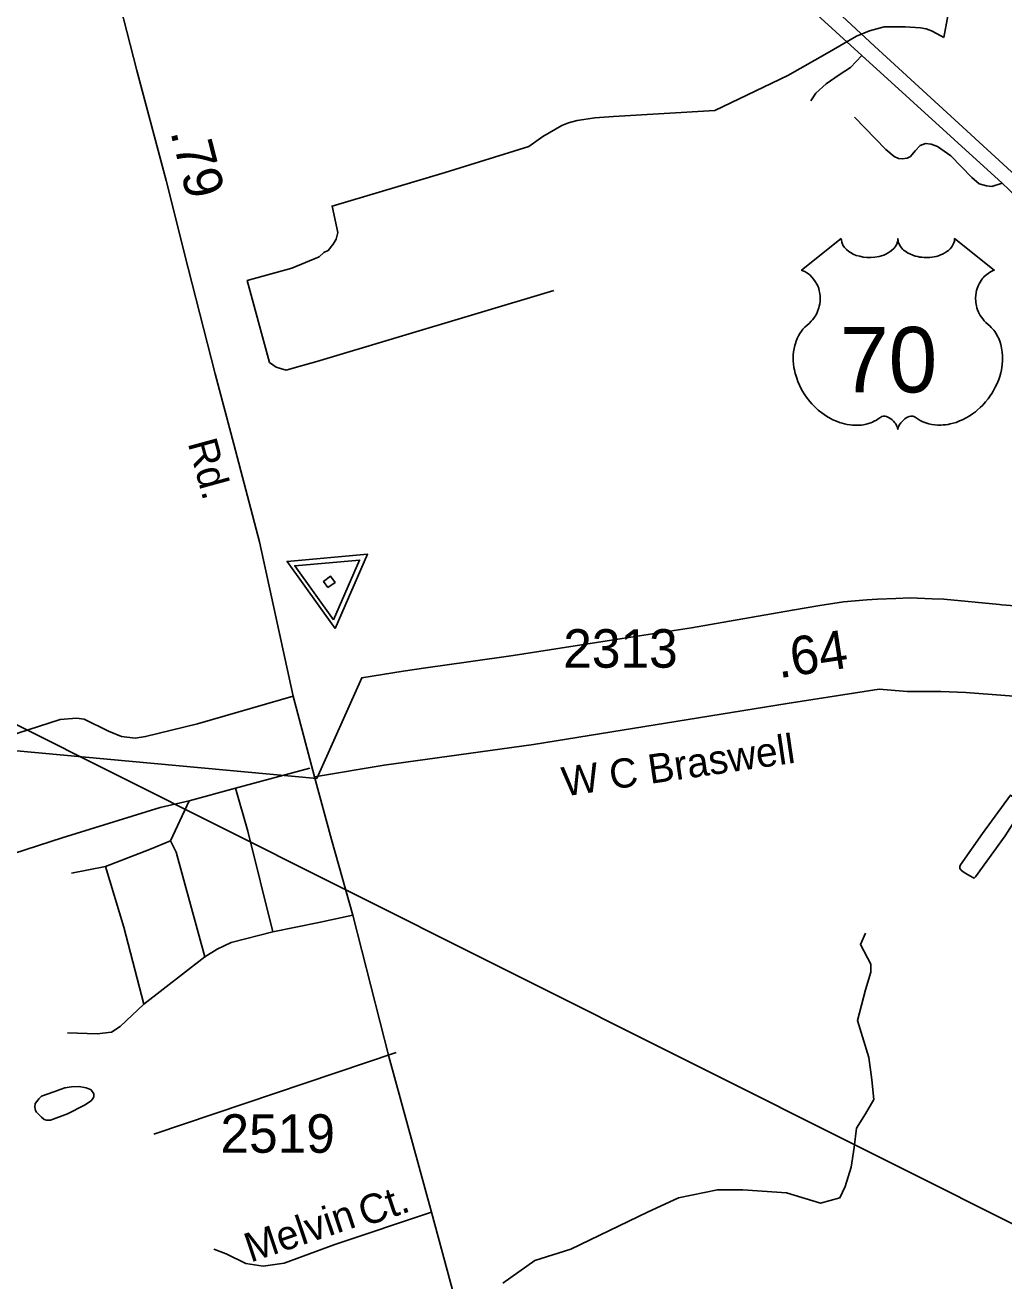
# Model space of a CAD drawing. Extents: x 2082433 to 2279600, y 546599 to 755198.
# Drawn here: x 2227865 to 2231044, y 625167 to 629245 of the extents above; entities that cross this region are included whole.
import ezdxf

# ---------------------------------------------------------------- set-up
doc = ezdxf.new("R2010")
doc.units = 0
for name, color, linetype in [('Exist Boundary Political Fire Districts', 7, 'Continuous'), ('Exist Hydrographic Creek Single Shore', 7, 'Continuous'), ('Exist Hydrographic Misc Water Feature', 7, 'Continuous'), ('Exist Road Non-System Type 51', 7, 'Continuous'), ('Exist Road Non-System Type 51 Label', 7, 'Continuous'), ('Exist Road Primary US Divided Attributed', 7, 'Continuous'), ('Exist Road Primary US Shield CELL', 7, 'Continuous'), ('Exist Road Primary US Shield Number Label', 7, 'Continuous'), ('Exist Road Secondary Mileage Hundredths English Label', 7, 'Continuous'), ('Exist Road Secondary Type 51 Attributed', 7, 'Continuous'), ('Exist Road Secondary Type 51 Label', 7, 'Continuous'), ('Exist Road Secondary Type 51 Number Label', 7, 'Continuous'), ('Exist Survey Geodetic Marker CELL', 7, 'Continuous'), ('Exist Utilities Electrical Transmission Line', 7, 'Continuous')]:
    doc.layers.add(name, color=color, linetype=linetype)

msp = doc.modelspace()

# ---------------------------------------------------------------- linework, layer by layer
at = {"layer": 'Exist Boundary Political Fire Districts'}
msp.add_lwpolyline([(2223987.3, 627242.7), (2228812.2, 626798.7), (2228958.2, 627125.6), (2229092.5, 627147.2), (2229166.3, 627157.8), (2229304.5, 627177.6), (2229450.3, 627198.1), (2229804.2, 627252.4), (2230028.8, 627287), (2230152.2, 627309), (2230356.8, 627345.4), (2230446.4, 627359.8), (2230523.3, 627371.8), (2230598.6, 627378.4), (2230633.7, 627380.6), (2230692.5, 627383.2), (2230739.5, 627384.7), (2230810.8, 627381.8), (2230849, 627380.1), (2231029.4, 627363.3), (2231037, 627362.5), (2231391.7, 627335.6)], dxfattribs=at)
at = {"layer": 'Exist Hydrographic Creek Single Shore'}
msp.add_lwpolyline([(2229416.9, 625159.8), (2229520.2, 625233.1), (2229636.8, 625269.8), (2229886.6, 625389.7), (2229986.5, 625436.3), (2230113.1, 625463), (2230196.4, 625463), (2230338, 625453), (2230447.9, 625419.7), (2230511.2, 625436.3), (2230527.8, 625473), (2230547.8, 625536.2), (2230557.8, 625599.5), (2230564.5, 625662.8), (2230594.5, 625709.5), (2230621.1, 625756.1), (2230614.5, 625819.4), (2230604.5, 625892.7), (2230567.8, 626012.6), (2230594.5, 626112.5), (2230611.1, 626169.2), (2230611.1, 626195.8), (2230577.8, 626259.1), (2230594.5, 626295.7)], dxfattribs=at)
at = {"layer": 'Exist Hydrographic Misc Water Feature'}
for points in [[(2230536.3, 630997.4), (2230864.8, 630708.2), (2230875.4, 630662.3), (2230885.3, 630614.6), (2230904.5, 630490.5), (2230935.3, 630179.2), (2230956.2, 630025.2), (2230966.9, 629943.3), (2230965.2, 629905.4), (2230917.5, 629615.3), (2230877.5, 629363), (2230849, 629204.7)], [(2229581.9, 628382.8), (2228812.2, 628152.6), (2228746.8, 628134.1), (2228712.7, 628123.8), (2228694.5, 628129.8), (2228680.7, 628133.5), (2228658.4, 628149.5), (2228586.4, 628415), (2228731.8, 628455.9), (2228819.6, 628492.6), (2228835.6, 628506.8), (2228849.7, 628512.8), (2228865.5, 628533.1), (2228875.3, 628549.1), (2228881.1, 628571.3), (2228862.2, 628656.9), (2229229.3, 628765.8), (2229500.5, 628850.1), (2229546.3, 628882.6), (2229608, 628919.1), (2229629.7, 628927.1), (2229657.8, 628935.1), (2229715.8, 628943.8), (2229775.7, 628948.2), (2230105.2, 628967), (2230342.1, 629080.8), (2230469.4, 629153.7), (2230565, 629208.6), (2230607, 629226.6), (2230654.6, 629239.3), (2230676.7, 629239.2), (2230722.7, 629239.6), (2230772.7, 629236.1), (2230790.7, 629232.2), (2230809, 629226.6), (2230827.2, 629216.5), (2230849, 629204.7)], [(2230925.2, 626486.6), (2230911.3, 626494.7), (2230904.9, 626500.6), (2230900.8, 626506.4), (2230901, 626512.5), (2230902.9, 626518.3), (2230974, 626619.1), (2231064.9, 626743.7), (2231104.9, 626716.2), (2231107.3, 626710.1), (2231105.1, 626701.9), (2231048.1, 626611.6), (2230951.1, 626479), (2230947, 626474.7), (2230943.1, 626476.9), (2230925.2, 626486.6)], [(2227902.6, 625714.6), (2227898.5, 625720.5), (2227896.4, 625730.5), (2227898.3, 625742.4), (2227904.4, 625750.4), (2227910, 625758.5), (2227918.2, 625766.6), (2227958.3, 625780.8), (2227994, 625793.3), (2228016, 625797.3), (2228040.2, 625797.6), (2228063.7, 625793.7), (2228074.2, 625789.7), (2228078.1, 625787.9), (2228088.1, 625773.8), (2228088.1, 625766.1), (2228086.1, 625759.9), (2228080.1, 625751.9), (2228058.2, 625737.8), (2228002.4, 625709.3), (2227947.3, 625688.8), (2227935, 625688.6), (2227927.2, 625690.6), (2227918.8, 625698.8), (2227902.6, 625714.6)]]:
    msp.add_lwpolyline(points, dxfattribs=at)
at = {"layer": 'Exist Road Non-System Type 51'}
for p, q in [((2228789.8, 626832.1), (2228548.3, 626767.1)), ((2228126.1, 626512.3), (2228016.2, 626490.6)), ((2228449.2, 626219.1), (2228251, 626065.9)), ((2229070, 625908.2), (2228283.5, 625642.8))]:
    msp.add_line(p, q, dxfattribs=at)
for points in [[(2230582.3, 629145.6), (2230545.3, 629107.5), (2230508.3, 629083.6), (2230467, 629054.2), (2230433.3, 629023.7), (2230416.9, 628998.7)], [(2231038.2, 628731), (2231004.5, 628720.2), (2230987.1, 628722.3), (2230963.1, 628728.9), (2230939.2, 628749.5), (2230871.7, 628820.3), (2230828.2, 628850.7), (2230807.5, 628858.3), (2230789, 628860.5), (2230771.6, 628854), (2230755.3, 628836.6), (2230740.1, 628818.1), (2230729.2, 628812.6), (2230712.9, 628810.5), (2230700.9, 628811.6), (2230686.8, 628818.1), (2230660.7, 628840.9), (2230558.4, 628945.4)], [(2228735.9, 627065.8), (2228424.8, 626976), (2228256.5, 626934.2), (2228222.8, 626929.1), (2228177.9, 626934.2), (2228136.1, 626951.5), (2228057.1, 626991.3), (2228032.6, 626994.4), (2227978.5, 626989.3), (2227669.4, 626890.3)], [(2228548.3, 626767.1), (2228397.6, 626725.5), (2228337.6, 626595.5)], [(2228548.3, 626767.1), (2228588.3, 626627.2), (2228669.9, 626300.7)], [(2227764.8, 626506.8), (2227828.1, 626554.7), (2227985.2, 626605.7), (2228303.9, 626703.7), (2228397.6, 626725.5)], [(2228337.6, 626595.5), (2228269.3, 626567.2), (2228126.1, 626512.3)], [(2228337.6, 626595.5), (2228356, 626558.9), (2228449.2, 626219.1)], [(2228126.1, 626512.3), (2228186.1, 626315.7), (2228251, 626065.9)], [(2228928.9, 626354), (2228819, 626330.7), (2228669.9, 626300.7)], [(2228669.9, 626300.7), (2228534.2, 626265.8), (2228489.2, 626244.1), (2228449.2, 626219.1)], [(2228251, 626065.9), (2228174.4, 625992.6), (2228146.1, 625974.3), (2228099.5, 625969.3), (2228002.9, 625972.6)], [(2229185.4, 625389.7), (2228871.4, 625284.7), (2228706.6, 625224.8), (2228638.3, 625214.8), (2228581.6, 625223.1), (2228518.3, 625254.8), (2228478.4, 625269.8)]]:
    msp.add_lwpolyline(points, dxfattribs=at)
at = {"layer": 'Exist Road Primary US Divided Attributed'}
for points in [[(2228255, 630860.3), (2228359.4, 630827.7), (2228528.1, 630759.2), (2228683.7, 630686.3), (2228787.5, 630628), (2228937.1, 630544.6), (2229073.2, 630455.6), (2229231.2, 630356.1), (2229338.7, 630269.5), (2229441, 630187.9), (2229637.9, 630011.7), (2229963.2, 629715.7), (2230328.8, 629377.3), (2230582.3, 629145.6), (2231038.2, 628731), (2231242.8, 628536.3), (2231398.4, 628395.9), (2231599.6, 628212), (2231780.3, 628046.7), (2231939.1, 627897.6), (2232133.9, 627725.7), (2232252.6, 627623.5), (2232338.7, 627554.3), (2232464.6, 627461.3)], [(2232468.3, 627529.4), (2232345.8, 627616.9), (2232251.2, 627688.7), (2232135.7, 627788.5), (2231951.1, 627967.2), (2231729.1, 628169.6), (2231542, 628338.3), (2231280.8, 628572.2), (2231054.5, 628781.1), (2230623.7, 629176), (2230369.1, 629413.2)]]:
    msp.add_lwpolyline(points, dxfattribs=at)
at = {"layer": 'Exist Road Primary US Shield CELL'}
msp.add_lwpolyline([(2230515.4, 628551.3), (2230515.8, 628546), (2230517.1, 628539.7), (2230518, 628536.4), (2230521, 628530.2), (2230525.9, 628522.8), (2230532.7, 628515.6), (2230540.3, 628509.3), (2230545.5, 628506), (2230554.3, 628501.2), (2230564.2, 628497.1), (2230575.3, 628493.9), (2230586.6, 628491.6), (2230599, 628490.2), (2230611.2, 628490), (2230624.4, 628491), (2230639, 628493.8), (2230645.8, 628495.5), (2230653.3, 628498.1), (2230660.3, 628501), (2230668, 628505.1), (2230674.1, 628509.1), (2230678.9, 628512.6), (2230685.8, 628519.1), (2230691.2, 628525.9), (2230693.5, 628529.7), (2230695.5, 628533.3), (2230698.2, 628541.1), (2230698.9, 628544.5), (2230699.5, 628551.6), (2230699.9, 628545.6), (2230700.5, 628541.9), (2230701.5, 628538.2), (2230703, 628534.4), (2230705.7, 628528.9), (2230708.8, 628524.3), (2230714.5, 628517.6), (2230718.1, 628514.2), (2230721.4, 628511.6), (2230730.1, 628505.6), (2230740.3, 628500.4), (2230745.3, 628498.2), (2230750.5, 628496.4), (2230757, 628494.4), (2230763.8, 628492.8), (2230770.5, 628491.7), (2230777.3, 628490.7), (2230784.3, 628490.1), (2230790, 628490), (2230797, 628490.1), (2230803.4, 628490.5), (2230810, 628491.2), (2230817.3, 628492.4), (2230823.2, 628493.7), (2230830.9, 628495.8), (2230837.9, 628498.3), (2230844, 628500.9), (2230852, 628505.1), (2230858.5, 628509.1), (2230863.2, 628512.9), (2230868.8, 628518.1), (2230874.1, 628524.3), (2230877.2, 628528.8), (2230879.4, 628533.4), (2230881.5, 628538.2), (2230882.7, 628543.4), (2230883.4, 628547.9), (2230883.5, 628551.7), (2231012.1, 628449.3), (2231009, 628448.1), (2231002.1, 628444.7), (2230996.5, 628441.4), (2230987.7, 628435.2), (2230983.9, 628431.8), (2230980.1, 628428.2), (2230976.6, 628424.4), (2230973.5, 628420.8), (2230969.8, 628415.7), (2230966.4, 628410.5), (2230963.2, 628404.8), (2230960.8, 628399.9), (2230956.8, 628389.5), (2230954.9, 628383), (2230953.7, 628377.5), (2230952.2, 628366), (2230951.8, 628360.5), (2230951.8, 628355.1), (2230952.1, 628349.4), (2230952.7, 628343.9), (2230953.6, 628338.3), (2230954.5, 628333.2), (2230956.1, 628327.1), (2230958.4, 628319.9), (2230961.2, 628313), (2230967.1, 628301.9), (2230974.7, 628290.5), (2230980.1, 628284.1), (2230985.4, 628278.6), (2230993.3, 628271.9), (2230997.6, 628268.1), (2231002.5, 628263.2), (2231010.6, 628253.8), (2231013.9, 628249.4), (2231017.2, 628244.5), (2231020.2, 628239.4), (2231023.2, 628233.9), (2231025.7, 628229.1), (2231030.2, 628218.1), (2231033.5, 628207.4), (2231035, 628201.8), (2231037.4, 628189.2), (2231038.3, 628182.9), (2231039.3, 628170.6), (2231039.3, 628155.7), (2231038.2, 628141.6), (2231035.5, 628125.1), (2231033.3, 628115.2), (2231030, 628103.8), (2231026.7, 628093.8), (2231020.8, 628079.1), (2231015.6, 628068.5), (2231008.9, 628056), (2231004.2, 628048.5), (2230998.8, 628040.5), (2230992.1, 628031.2), (2230984.2, 628021.3), (2230974.7, 628010.9), (2230967, 628003.2), (2230957, 627994.3), (2230950.9, 627989.2), (2230942.2, 627982.7), (2230930.4, 627974.8), (2230918.7, 627968), (2230908.8, 627962.9), (2230899.9, 627959.2), (2230888.6, 627954.8), (2230869.6, 627949.6), (2230862.7, 627948.1), (2230854.5, 627946.9), (2230846.8, 627946.2), (2230839.3, 627945.7), (2230829.3, 627945.7), (2230819.4, 627946.5), (2230809.9, 627947.8), (2230800.2, 627949.9), (2230789.9, 627952.9), (2230780.6, 627956.6), (2230771.2, 627961.2), (2230755.3, 627971.2), (2230750.7, 627973.7), (2230748.1, 627974.3), (2230741.9, 627974.7), (2230736.2, 627973.4), (2230730.2, 627971.1), (2230726.7, 627969.2), (2230721.9, 627966.1), (2230718.3, 627963.2), (2230713.9, 627959), (2230710.8, 627955.5), (2230708.5, 627952.8), (2230704, 627945.7), (2230702.4, 627942.4), (2230700.8, 627938), (2230699.3, 627931.7), (2230697.3, 627939.7), (2230694.9, 627945), (2230692.2, 627949.6), (2230689.3, 627953.6), (2230684.9, 627958.8), (2230680.8, 627962.6), (2230676, 627966.6), (2230670.8, 627969.7), (2230666.7, 627971.8), (2230662.9, 627973.3), (2230658.2, 627974.4), (2230654.4, 627974.7), (2230651.3, 627974.7), (2230647, 627973.7), (2230641.2, 627969.5), (2230635.7, 627965.7), (2230629.7, 627962), (2230622.6, 627958.2), (2230617.3, 627955.7), (2230611.1, 627953.3), (2230603.8, 627950.9), (2230595.9, 627948.8), (2230587.8, 627947.2), (2230580.7, 627946.1), (2230573, 627945.4), (2230566.1, 627945.2), (2230558.9, 627945.2), (2230552.1, 627945.8), (2230544.3, 627946.5), (2230534.6, 627947.9), (2230526.5, 627949.7), (2230518, 627952), (2230509.3, 627954.7), (2230499.9, 627958.3), (2230488.2, 627963.4), (2230480.1, 627967.6), (2230467.3, 627975), (2230452.2, 627985.4), (2230440.9, 627994.6), (2230432.6, 628002.1), (2230420.3, 628014.5), (2230413.2, 628022.7), (2230401.9, 628037.3), (2230394.7, 628047.8), (2230390, 628055.6), (2230383.2, 628068), (2230379.4, 628075.9), (2230374.5, 628087.3), (2230370.7, 628097.7), (2230367.5, 628107.6), (2230365.8, 628113.9), (2230363.4, 628124.9), (2230361.9, 628132.7), (2230360.5, 628143.4), (2230359.7, 628154.7), (2230359.5, 628165.1), (2230359.8, 628173.8), (2230360.8, 628183.9), (2230362.5, 628194.6), (2230364.5, 628203.8), (2230366.4, 628210.4), (2230369.1, 628218.5), (2230372.7, 628227.4), (2230377, 628235.9), (2230381, 628243), (2230386.1, 628250.6), (2230391.1, 628257), (2230397.7, 628264.2), (2230404.5, 628270.7), (2230410.8, 628275.8), (2230418.3, 628283.1), (2230422.1, 628287.5), (2230426.8, 628293.6), (2230430.5, 628299.3), (2230433.5, 628304.4), (2230437.4, 628312), (2230439.7, 628317.6), (2230442.7, 628326.2), (2230444.2, 628332.3), (2230445.7, 628340.1), (2230446.7, 628347.5), (2230447.1, 628356.7), (2230446.8, 628364.3), (2230445.9, 628373.2), (2230444.2, 628381.7), (2230442.2, 628389.2), (2230439, 628397.7), (2230436.1, 628403.9), (2230431.1, 628412.3), (2230425.7, 628420.2), (2230420, 628426.5), (2230414.3, 628432.2), (2230408.8, 628436.5), (2230403.6, 628440.2), (2230397.1, 628444.2), (2230390.8, 628447.3), (2230386.8, 628448.9)], close=True, dxfattribs=at)
at = {"layer": 'Exist Road Secondary Type 51 Attributed'}
for points in [[(2228255, 630860.3), (2228219.7, 630689.4), (2228183.3, 630530.2), (2228136.5, 630370.9), (2228094.9, 630181.7), (2228063.7, 630000.4), (2228058.5, 629924.9), (2228062.4, 629848.2), (2228075.4, 629741), (2228104, 629614.9), (2228143, 629432.2), (2228227.5, 629097.4), (2228323.7, 628739.9), (2228395.2, 628455.8), (2228482.3, 628112.6), (2228543.4, 627884.4), (2228626.7, 627566.5), (2228735.9, 627065.8), (2228804.8, 626803.7)], [(2232176.3, 626981.5), (2231756.3, 627014.1), (2230919.6, 627077.5), (2230838.7, 627081), (2230793, 627081), (2230729.7, 627081), (2230638.3, 627088), (2230339.3, 627042.3), (2229516.3, 626908.6), (2229030.9, 626841.7), (2228804.8, 626803.7)], [(2228804.8, 626803.7), (2228860.6, 626600.5), (2228928.9, 626354), (2229046.3, 625896), (2229185.4, 625389.7), (2229268.7, 625081.5), (2229348.6, 624783.4), (2229395.3, 624563.6), (2229406.9, 624475.3), (2229415.3, 624218.8), (2229419.4, 624030.6), (2229436.1, 623332.7), (2229439.4, 623089.5), (2229446.1, 622884.7), (2229461.9, 622731.4), (2229483.5, 622613.2), (2229511.9, 622476.6), (2229543.5, 622383.3), (2229685.9, 622088.5), (2229896.6, 621668.8), (2230064.8, 621340.7), (2230182.2, 621097.5), (2230270.5, 620902.7)]]:
    msp.add_lwpolyline(points, dxfattribs=at)
at = {"layer": 'Exist Survey Geodetic Marker CELL'}
for points in [[(2228871.7, 627285.6), (2228977.3, 627526.2), (2228715.8, 627502.9)], [(2228866.5, 627313.7), (2228740.8, 627488.9), (2228951.5, 627507.7)], [(2228848.5, 627418.7), (2228871.5, 627435.2), (2228857.3, 627454.9), (2228834.4, 627438.4)]]:
    msp.add_lwpolyline(points, close=True, dxfattribs=at)
at = {"layer": 'Exist Utilities Electrical Transmission Line'}
msp.add_lwpolyline([(2251968.8, 608497.5), (2250915.9, 609501), (2249693, 610668.7), (2249034.3, 611300.9), (2247375.9, 612910.6), (2246056.1, 614191.2), (2243412.4, 616756.5), (2242072.7, 618038.9), (2241734.2, 618364), (2241079.2, 619020.3), (2240410.3, 619666.7), (2240065.8, 620001.6), (2239567.5, 620303.4), (2239041.2, 620635), (2238653.3, 620889.8), (2238271.4, 621136.4), (2237893.4, 621387.2), (2236659.7, 622188.8), (2234276.1, 623744.7), (2231195, 625290.6), (2228854.6, 626462.9), (2225767.6, 628011.1), (2223710.3, 629041.7), (2223371, 629208.9)], dxfattribs=at)

# ---------------------------------------------------------------- texts
at = {"layer": 'Exist Road Non-System Type 51 Label'}
for s, p in [('Ct.', (2228966.9, 625342.2)), ('Melvin', (2228597, 625226))]:
    msp.add_text(s, height=95, rotation=18.5976, dxfattribs=at).set_placement(p)
at = {"layer": 'Exist Road Primary US Shield Number Label'}
msp.add_text('70', height=212.5, dxfattribs=at).set_placement((2230511.2, 628052))
at = {"layer": 'Exist Road Secondary Mileage Hundredths English Label'}
for s, rotation, p in [('.79', 284.4127, (2228336.3, 628897.9)), ('.64', 8.7009, (2230313.2, 627123.5))]:
    msp.add_text(s, height=125, rotation=rotation, dxfattribs=at).set_placement(p)
at = {"layer": 'Exist Road Secondary Type 51 Label'}
for s, rotation, p in [('Rd.', 285.2784, (2228392.9, 627887.8)), ('W C Braswell', 8.3242, (2229615.8, 626739.7))]:
    msp.add_text(s, height=95, rotation=rotation, dxfattribs=at).set_placement(p)
at = {"layer": 'Exist Road Secondary Type 51 Number Label'}
for s, p in [('2313', (2229612.6, 627158)), ('2519', (2228499.5, 625582.9))]:
    msp.add_text(s, height=125, dxfattribs=at).set_placement(p)

doc.saveas('drawing.dxf')
